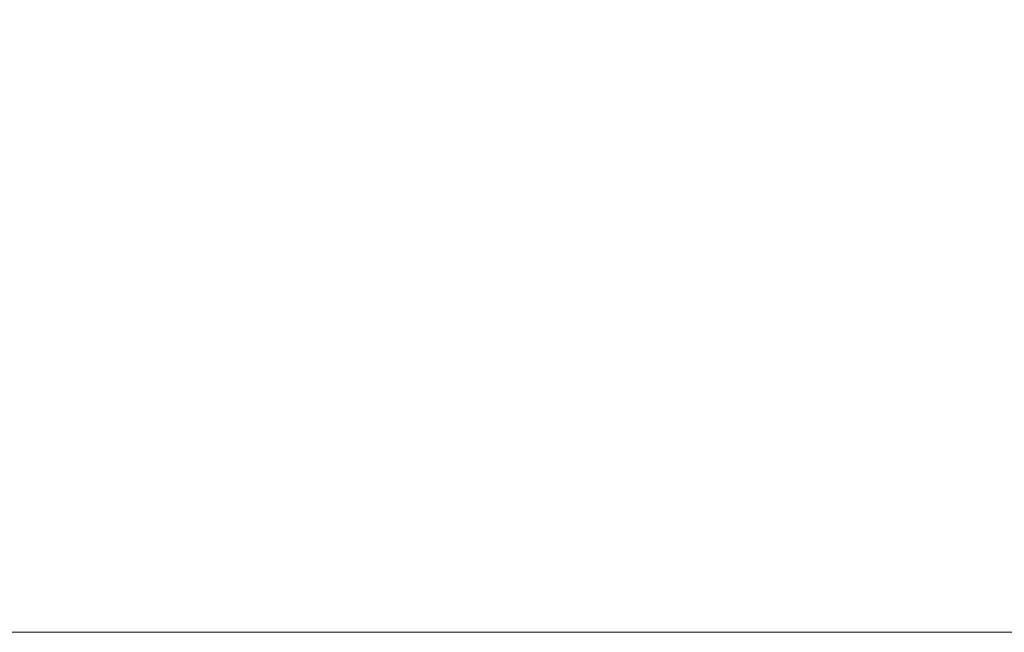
# Model space of a CAD drawing. Header units: inches. Extents: x -434 to -309, y 19 to 75.
# Tile 560 of 656: x -371.01 to -367.1, y 19.01 to 21.44. Entities that reach past the tile are written whole.
import ezdxf

# ---------------------------------------------------------------- set-up
doc = ezdxf.new("R2010")
doc.units = ezdxf.units.IN
doc.header["$MEASUREMENT"] = 0
doc.layers.add('A-FLOR-STRS', color=2, linetype='Continuous', lineweight=9)

# ---------------------------------------------------------------- blocks, each defined once
blk = doc.blocks.new('Stair - Stairs-902674-_3D_')
at = {"layer": 'A-FLOR-STRS'}
mesh = blk.add_polyface(dxfattribs=at)
corners = [(-364.5081, 75.0116, 31.3043), (-376.5081, 75.0116, 31.3043), (-376.5081, 19.0116, 31.3043), (-364.5081, 19.0116, 31.3043)]
mesh.append_faces([[corners[k] for k in face] for face in [(2, 3, 0, 1)]])
mesh = blk.add_polyface(dxfattribs=at)
corners = [(-364.5081, 75.0116, 29.3043), (-364.5081, 19.0116, 29.3043), (-376.5081, 19.0116, 29.3043), (-376.5081, 75.0116, 29.3043)]
mesh.append_faces([[corners[k] for k in face] for face in [(2, 3, 0, 1)]])
mesh = blk.add_polyface(dxfattribs=at)
corners = [(-364.5081, 19.0116, 31.3043), (-376.5081, 19.0116, 31.3043), (-376.5081, 19.0116, 29.3043), (-364.5081, 19.0116, 29.3043)]
mesh.append_faces([[corners[k] for k in face] for face in [(0, 1, 2, 3)]])

msp = doc.modelspace()

# ---------------------------------------------------------------- block references
at = {"layer": 'A-FLOR-STRS'}
msp.add_blockref('Stair - Stairs-902674-_3D_', (0, 0), dxfattribs=at)

doc.saveas('drawing.dxf')
